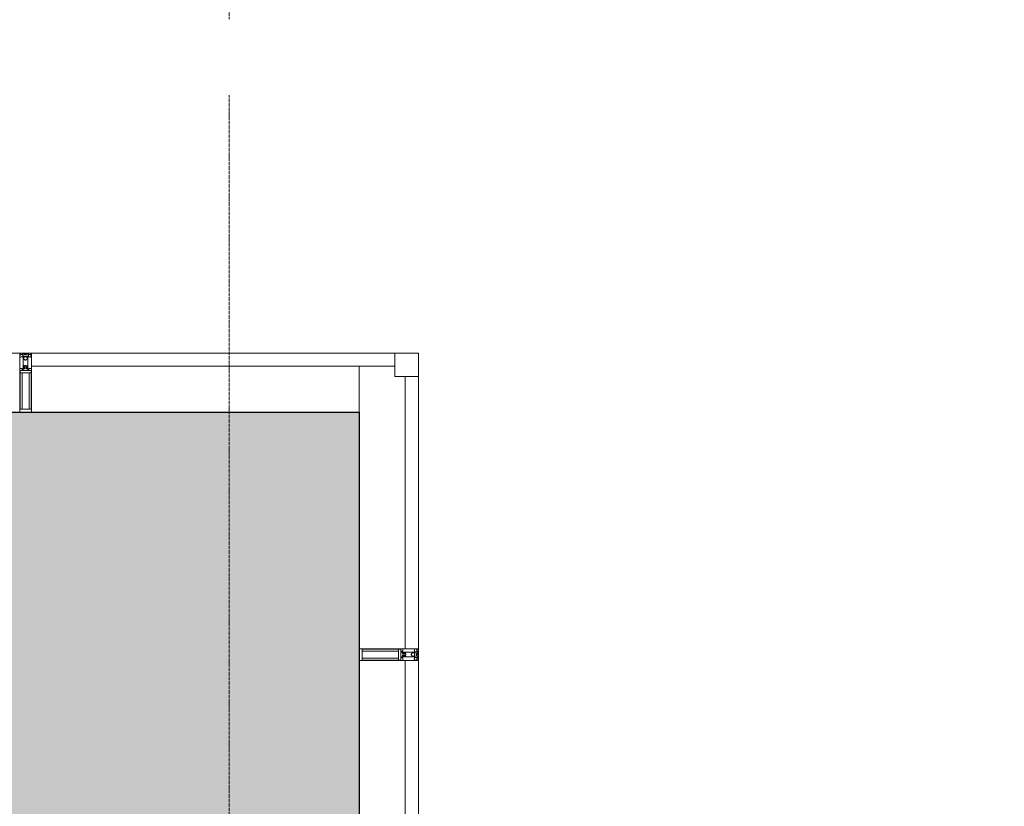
# Model space of a CAD drawing. Header units: millimetres. Extents: x -173851 to 481338, y -267897 to -21875.
# Tile 478 of 498: x -3879 to 283, y -77356 to -74030. Entities that reach past the tile are written whole.
import ezdxf
from ezdxf import colors
from ezdxf.entities.mleader import LeaderData, LeaderLine
from ezdxf.math import Vec2, Vec3

# ---------------------------------------------------------------- set-up
doc = ezdxf.new("R2010")
doc.units = ezdxf.units.MM
doc.linetypes.add('-d1-01', pattern=[1, 0, -1])
doc.linetypes.add('-D1d1-15x02', pattern=[19, 15, -2, 0, -2])
doc.layers.get('Defpoints').update_dxf_attribs({"color": 31})
for name, color, linetype, lineweight in [('_0', 7, 'Continuous', 13), ('Импосты витража', 7, 'Continuous', 5), ('Оси', 7, 'Continuous', 5), ('Панели витража', 7, 'Continuous', 5), ('Перекрытия', 7, 'Continuous', 5), ('Стены', 7, 'Continuous', 5), ('Элементы узлов', 7, 'Continuous', 5)]:
    doc.layers.add(name, color=color, linetype=linetype, lineweight=lineweight)
doc.layers.add('_Разделитель помещений_', color=7, linetype='-d1-01', lineweight=5, true_color=0x0080c0)
doc.layers.add('EOM vinoski', color=7, linetype='Continuous', lineweight=5, true_color=0x241b00)
doc.styles.add('fl_iso paper', font='isocpeur.ttf', dxfattribs={"width": 0.8, "oblique": 10})

# ---------------------------------------------------------------- blocks, each defined once
blk = doc.blocks.new('_DOT')
at = {"color": 0, "linetype": 'ByBlock'}
blk.add_line((-0.5, 0), (-1, 0), dxfattribs=at)
at = {"color": 0, "linetype": 'ByBlock', "const_width": 0.5}
blk.add_lwpolyline([(-0.25, 0, 1), (0.25, 0, 1)], format="xyb", close=True, dxfattribs=at)
blk = doc.blocks.new('System Panel - A_PAN_Glass-8133549-50_AS_Plan_L01_Маркировочный - зависимый 4')
at = {"layer": 'Панели витража'}
for p, q in [((575, 0), (-575, 0)), ((-575, 0), (-575, -55)), ((575, -55), (575, 0)), ((-575, -55), (575, -55))]:
    blk.add_line(p, q, dxfattribs=at)
blk = doc.blocks.new('Rectangular Mullion - R_StandardFrame_50Wx250H-8133542-50_AS_Plan_L01_Маркировочный - зависимый 4')
at = {"layer": 'Импосты витража'}
for p, q in [((84358.7, 63278.4), (84108.7, 63278.4)), ((84108.7, 63278.4), (84358.7, 63278.4)), ((84358.7, 63278.4), (84358.7, 62003.4)), ((84358.7, 62003.4), (84358.7, 63278.4)), ((84108.7, 62003.4), (84108.7, 63223.4)), ((84108.7, 62003.4), (84108.7, 63223.4))]:
    blk.add_line(p, q, dxfattribs=at)
blk = doc.blocks.new('Quad Corner Mullion - Q_0_100_-50-5001269-50_AS_Plan_L01_Маркировочный - зависимый 4')
at = {"layer": 'Импосты витража', "lineweight": 9}
for p, q in [((-100, 100), (0, 100)), ((-100, 0), (-100, 100)), ((0, 100), (0, 0)), ((0, 0), (-100, 0))]:
    blk.add_line(p, q, dxfattribs=at)
blk = doc.blocks.new('System Panel - A_PAN_Glass-5001272-50_AS_Plan_L01_Маркировочный - зависимый 4')
at = {"layer": 'Панели витража'}
for p, q in [((767.5, 0), (-767.5, 0)), ((-767.5, 0), (-767.5, -55)), ((767.5, -55), (767.5, 0)), ((-767.5, -55), (767.5, -55))]:
    blk.add_line(p, q, dxfattribs=at)
blk = doc.blocks.new('Rectangular Mullion - R_StandardFrame_50Wx250H-4576796-50_AS_Plan_L01_Маркировочный - зависимый 4')
at = {"layer": 'Импосты витража'}
for p, q in [((82698.7, 63278.4), (84358.7, 63278.4)), ((84358.7, 63278.4), (82698.7, 63278.4)), ((84358.7, 63278.4), (84358.7, 63028.4)), ((84358.7, 63028.4), (84358.7, 63278.4)), ((84108.7, 63028.4), (82698.7, 63028.4)), ((84108.7, 63028.4), (82698.7, 63028.4))]:
    blk.add_line(p, q, dxfattribs=at)
blk = doc.blocks.new('Rectangular Mullion - 50Wx250H-V11-50_AS_Plan_L01_Маркировочный - зависимый 4')
at = {"layer": 'Элементы узлов'}
for p, q in [((-25, 65.2), (-25, 250)), ((-25, 250), (0, 250)), ((25, 250), (0, 250)), ((25, 65.2), (25, 250)), ((-23, 237.3), (0, 237.3)), ((-23, 237.3), (-23, 73.6)), ((-14.9, 84), (-14.9, 237.3)), ((23, 237.3), (0, 237.3)), ((14.9, 84), (14.9, 237.3)), ((23, 237.3), (23, 73.6)), ((0, 84), (-23, 84)), ((0, 84), (23, 84)), ((-14, 65.2), (-25, 65.2)), ((-0.5, 73.6), (-23, 73.6)), ((-14, 71.3), (-14, 65.2)), ((-10, 71.3), (-14, 71.3)), ((-10, 53), (-10, 71.3)), ((-8.7, 53), (-10, 53)), ((-10, 53), (-10, 17)), ((-8.7, 53), (-7, 54.7)), ((-7, 65.2), (-5.9, 67.3)), ((-7, 65.2), (-7, 54.7)), ((-4.1, 67.3), (-5.9, 67.3)), ((-4.1, 67.3), (-2.9, 65.1)), ((-2.9, 65.1), (-2.9, 54.6)), ((-1.3, 53), (-2.9, 54.6)), ((0, 53), (-1.3, 53)), ((0, 53), (1.3, 53)), ((0.5, 73.6), (23, 73.6)), ((1.3, 53), (2.9, 54.6)), ((4.1, 67.3), (2.9, 65.1)), ((2.9, 65.1), (2.9, 54.6)), ((4.1, 67.3), (5.9, 67.3)), ((7, 65.2), (5.9, 67.3)), ((7, 65.2), (7, 54.7)), ((8.7, 53), (7, 54.7)), ((8.7, 53), (10, 53)), ((10, 71.3), (14, 71.3)), ((10, 53), (10, 71.3)), ((10, 53), (10, 17)), ((14, 71.3), (14, 65.2)), ((14, 65.2), (25, 65.2)), ((-23.8, 14.6), (-25, 14.2)), ((-25, 0), (-25, 14.2)), ((-22.3, 17), (-23.8, 17)), ((-23.8, 17), (-23.8, 14.6)), ((-22.5, 10.6), (-23.8, 14.6)), ((-22.5, 10.6), (-23.7, 9.9)), ((-23.7, 1.3), (-23.7, 9.9)), ((-23.7, 1.3), (-11.8, 1.3)), ((-23.2, 10.2), (-22.5, 8)), ((-22.5, 8), (-22.5, 4.5)), ((-21.3, 4.5), (-22.5, 4.5)), ((-22.3, 17), (-22.3, 16)), ((-22.3, 16), (-21.3, 16)), ((-19, 17.6), (-21.3, 16)), ((-21.3, 4.5), (-21.3, 6.5)), ((-21.3, 6.5), (-14.2, 6.5)), ((-18.4, 16.6), (-19, 17.6)), ((-7.4, 16.6), (-18.4, 16.6)), ((-14.2, 6.5), (-14.2, 4.5)), ((-13.2, 4.5), (-14.2, 4.5)), ((-13.2, 4.5), (-12.2, 7.2)), ((-12.7, 7.6), (-11.3, 11.4)), ((-12.7, 7.6), (-11.8, 6.9)), ((-12.2, 9), (-12.2, 14.8)), ((-12.2, 14.8), (0, 14.8)), ((-11.8, 1.3), (-11.8, 6.9)), ((-10.5, 11.2), (-11.3, 11.4)), ((-10.5, 1.5), (-10.5, 11.2)), ((-4.8, 1.5), (-10.5, 1.5)), ((-10, 17), (-7.5, 17)), ((-8.5, 23), (-1.5, 30)), ((-8.5, 18.5), (-8.5, 23)), ((-7.5, 18.5), (-8.5, 18.5)), ((-7.5, 17), (-7.5, 18.5)), ((-7.4, 18), (-7.4, 16.6)), ((-2.6, 18), (-7.4, 18)), ((0, 8), (-4.8, 8)), ((-4.8, 1.5), (-4.8, 8)), ((-2.6, 18), (-2.6, 16.8)), ((-2.6, 16.8), (0, 16.8)), ((-1.5, 30), (0, 30)), ((1.5, 30), (0, 30)), ((2.6, 16.8), (0, 16.8)), ((0, 14.8), (0, 16.8)), ((0, 14.8), (0, 16.8)), ((12.2, 14.8), (0, 14.8)), ((0, 0), (0, 8)), ((0, 8), (4.8, 8)), ((0, 0), (0, 8)), ((8.5, 23), (1.5, 30)), ((2.6, 18), (2.6, 16.8)), ((2.6, 18), (7.4, 18)), ((4.8, 1.5), (4.8, 8)), ((4.8, 1.5), (10.5, 1.5)), ((7.4, 18), (7.4, 16.6)), ((7.4, 16.6), (18.4, 16.6)), ((7.5, 18.5), (8.5, 18.5)), ((7.5, 17), (7.5, 18.5)), ((10, 17), (7.5, 17)), ((8.5, 18.5), (8.5, 23)), ((10.5, 11.2), (11.3, 11.4)), ((10.5, 1.5), (10.5, 11.2)), ((12.7, 7.6), (11.3, 11.4)), ((12.7, 7.6), (11.8, 6.9)), ((11.8, 1.3), (11.8, 6.9)), ((23.7, 1.3), (11.8, 1.3)), ((12.2, 9), (12.2, 14.8)), ((13.2, 4.5), (12.2, 7.2)), ((13.2, 4.5), (14.2, 4.5)), ((21.3, 6.5), (14.2, 6.5)), ((14.2, 6.5), (14.2, 4.5)), ((18.4, 16.6), (19, 17.6)), ((19, 17.6), (21.3, 16)), ((22.3, 16), (21.3, 16)), ((21.3, 4.5), (21.3, 6.5)), ((21.3, 4.5), (22.5, 4.5)), ((22.3, 17), (22.3, 16)), ((22.3, 17), (23.8, 17)), ((22.5, 10.6), (23.8, 14.6)), ((22.5, 10.6), (23.7, 9.9)), ((23.2, 10.2), (22.5, 8)), ((22.5, 8), (22.5, 4.5)), ((23.7, 1.3), (23.7, 9.9)), ((23.8, 17), (23.8, 14.6)), ((23.8, 14.6), (25, 14.2)), ((25, 0), (25, 14.2)), ((-25, 0), (0, 0)), ((25, 0), (0, 0))]:
    blk.add_line(p, q, dxfattribs=at)
for centre, start, end in [((-0.5, 73.1), 360, 90), ((0.5, 73.1), 90, 180)]:
    blk.add_arc(centre, 0.5, start, end, dxfattribs=at)
blk = doc.blocks.new('Rectangular Mullion - R_StandardFrame_50Wx250H-5001264-50_AS_Plan_L01_Маркировочный - зависимый 4')
at = {"layer": 'Импосты витража', "lineweight": 9}
for p, q in [((-25, 0), (-25, 250)), ((-25, 250), (25, 250)), ((25, 250), (25, 0)), ((25, 0), (-25, 0))]:
    blk.add_line(p, q, dxfattribs=at)
blk = doc.blocks.new('System Panel - A_PAN_Glass-8133551-50_AS_Plan_L01_Маркировочный - зависимый 4')
at = {"layer": 'Панели витража'}
for p, q in [((-727.5, 0), (77.4, 0)), ((-727.5, -55), (-727.5, 0)), ((77.4, -55), (77.4, 0)), ((77.4, -55), (-727.5, -55))]:
    blk.add_line(p, q, dxfattribs=at)
blk = doc.blocks.new('Rectangular Mullion - R_StandardFrame_50Wx250H-8133545-50_AS_Plan_L01_Маркировочный - зависимый 4')
at = {"layer": 'Импосты витража'}
for p, q in [((84108.7, 61173.5), (84108.7, 62003.4)), ((84108.7, 61173.5), (84108.7, 62003.4)), ((84358.7, 62003.4), (84358.7, 61173.5)), ((84358.7, 61173.5), (84358.7, 62003.4))]:
    blk.add_line(p, q, dxfattribs=at)
blk = doc.blocks.new('Rectangular Mullion - R_StandardFrame_50Wx250H-4489988-50_AS_Plan_L01_Маркировочный - зависимый 4')
at = {"layer": 'Импосты витража', "lineweight": 9}
for p, q in [((-25, 0), (-25, 250)), ((-25, 250), (25, 250)), ((25, 250), (25, 0)), ((25, 0), (-25, 0))]:
    blk.add_line(p, q, dxfattribs=at)
blk = doc.blocks.new('Rectangular Mullion - R_StandardFrame_50Wx250H-V18-50_AS_Plan_L01_Маркировочный - зависимый 4')
at = {"layer": 'Импосты витража'}
for p, q in [((81198.7, 63278.4), (82698.7, 63278.4)), ((82698.7, 63278.4), (81198.7, 63278.4)), ((82698.7, 63028.4), (81198.7, 63028.4)), ((82698.7, 63028.4), (81198.7, 63028.4))]:
    blk.add_line(p, q, dxfattribs=at)
blk = doc.blocks.new('RST_AR_KMN_R22_SLB_FCD_rvt-1-50_AS_Plan_L01_Маркировочный - зависимый 4')
at = {"layer": 'Импосты витража', "lineweight": 5}
for name in ['Rectangular Mullion - R_StandardFrame_50Wx250H-V18-50_AS_Plan_L01_Маркировочный - зависимый 4', 'Rectangular Mullion - R_StandardFrame_50Wx250H-4576796-50_AS_Plan_L01_Маркировочный - зависимый 4', 'Rectangular Mullion - R_StandardFrame_50Wx250H-8133542-50_AS_Plan_L01_Маркировочный - зависимый 4', 'Rectangular Mullion - R_StandardFrame_50Wx250H-8133545-50_AS_Plan_L01_Маркировочный - зависимый 4']:
    blk.add_blockref(name, (0, 0), dxfattribs=at)
at = {"layer": 'Импосты витража', "lineweight": 5, "extrusion": (0, 0, -1)}
for name, p, rotation in [('Rectangular Mullion - 50Wx250H-V11-50_AS_Plan_L01_Маркировочный - зависимый 4', (-82698.7, 63278.4), 180), ('Rectangular Mullion - R_StandardFrame_50Wx250H-5001264-50_AS_Plan_L01_Маркировочный - зависимый 4', (-82698.7, 63278.4), 180), ('Quad Corner Mullion - Q_0_100_-50-5001269-50_AS_Plan_L01_Маркировочный - зависимый 4', (-84358.7, 63278.4), 180), ('Rectangular Mullion - 50Wx250H-V11-50_AS_Plan_L01_Маркировочный - зависимый 4', (-84358.7, 62003.4), 270), ('Rectangular Mullion - R_StandardFrame_50Wx250H-4489988-50_AS_Plan_L01_Маркировочный - зависимый 4', (-84358.7, 62003.4), 270)]:
    blk.add_blockref(name, p, dxfattribs=dict(at, rotation=rotation))
at = {"layer": 'Панели витража', "lineweight": 5}
blk.add_blockref('System Panel - A_PAN_Glass-5001272-50_AS_Plan_L01_Маркировочный - зависимый 4', (83491.2, 63278.4), dxfattribs=at)
at = {"layer": 'Панели витража', "lineweight": 5, "rotation": 270}
for name, p in [('System Panel - A_PAN_Glass-8133549-50_AS_Plan_L01_Маркировочный - зависимый 4', (84358.7, 62603.4)), ('System Panel - A_PAN_Glass-8133551-50_AS_Plan_L01_Маркировочный - зависимый 4', (84358.7, 61250.9))]:
    blk.add_blockref(name, p, dxfattribs=at)

msp = doc.modelspace()

# ---------------------------------------------------------------- hatches: boundary and pattern name
at = {"layer": '_0', "transparency": 33554534}
h = msp.add_hatch(color=252, dxfattribs=at)
h.dxf.hatch_style = 1
h.paths.add_polyline_path([(-15724.1, -76989.6), (-13844.1, -76994.6), (-13844.1, -78089.6), (-13544.1, -78089.6), (-13544.1, -76989.6), (-11144.1, -76989.6), (-11144.1, -80439.6), (-13844.1, -80439.6), (-13844.1, -81089.6), (-15724.1, -81089.6)])
h.paths.add_polyline_path([(-10794.1, -92389.6), (-10794.1, -84659.6), (-10374.1, -84659.6), (-10374.1, -82519.6), (-10794.1, -82519.6), (-10794.1, -78309.6), (-10094.1, -78309.6), (-10094.1, -76189.6), (-11144.1, -76189.6), (-11144.1, -75689.6), (-6594.1, -75689.6), (-6594.1, -76589.6), (-5594.1, -76589.6), (-5594.1, -75689.6), (-2444.1, -75689.8), (-2444.1, -77569.5), (-2544.4, -77569.5), (-2544.4, -78189.6), (-3444.1, -78189.6), (-3444.1, -79189.6), (-2644.1, -79189.6), (-2644.1, -83639.6), (-3444.1, -83639.6), (-3444.1, -84639.6), (-2644.1, -84639.6), (-2644.1, -89089.6), (-3444.1, -89089.6), (-3444.1, -89989.6), (-5794.1, -89989.6), (-5794.1, -92389.6)])

# ---------------------------------------------------------------- next in the draw order: leaders
at = {"layer": 'EOM vinoski', "linetype": 'ByBlock', "lineweight": 0}
ml = msp.add_multileader_mtext('Standard', dxfattribs=at)
ml.set_content('Эл. вывод для подключения портала', color=256, style='fl_iso paper')
ml.set_leader_properties(lineweight=5)
ml.set_arrow_properties(name='DOT')
ml.build(insert=Vec2(0, 0))
ml.multileader.update_dxf_attribs({"has_dogleg": 0, "text_left_attachment_type": 6, "text_right_attachment_type": 6, "dogleg_length": 0.5, "arrow_head_size": 40, "scale": 40})
ctx = ml.context
ctx.base_point, ctx.scale, ctx.char_height, ctx.arrow_head_size, ctx.landing_gap_size, ctx.plane_origin = Vec3(-26531.3, -74856.9), 40, 160, 40, 80, Vec3(-33709.2, -77834.3)
ctx.left_attachment, ctx.right_attachment = 6, 6
notes = []
notes.append((ctx, [(0, (1, 1, 0), (-23365.9, -74856.9), (-1, 0), 20, [(2, [(-22877.5, -77076.5)], 0, [])])]))
ctx.mtext.insert, ctx.mtext.width, ctx.mtext.defined_height, ctx.mtext.line_spacing_factor, ctx.mtext.flow_direction = Vec3(-26451.3, -74648.9), 3076.562, 629.7, 0.9, 5
ctx.mtext.has_bg_fill, ctx.mtext.bg_color, ctx.mtext.bg_scale_factor, ctx.mtext.bg_transparency, ctx.mtext.use_window_bg_color = 1, -1027028792, 1.5, 0, 1
for ctx, leaders in notes:
    for number, flags, end, landing, length, lines in leaders:
        leader = LeaderData()
        leader.index, (leader.has_last_leader_line, leader.has_dogleg_vector, leader.attachment_direction) = number, flags
        leader.last_leader_point, leader.dogleg_vector, leader.dogleg_length = Vec3(end), Vec3(landing), length
        for number, points, colour, breaks in lines:
            line = LeaderLine()
            line.index, line.vertices, line.color, line.breaks = number, Vec3.list(points), colors.encode_raw_color(colour), breaks
            leader.lines.append(line)
        ctx.leaders.append(leader)

# ---------------------------------------------------------------- next in the draw order: linework, layer by layer
at = {"layer": '_Разделитель помещений_'}
for p, q in [((-2444.1, -75689.6), (-2444.1, -76689.6)), ((-2444.1, -76589.6), (-2444.1, -77569.6))]:
    msp.add_line(p, q, dxfattribs=at)
at = {"layer": 'Defpoints', "linetype": 'ByBlock'}
msp.add_lwpolyline([(-11144.1, -75689.6), (-6594.1, -75689.6), (-6594.1, -76589.6), (-5594.1, -76589.6), (-5594.1, -75689.6), (-2444.1, -75689.8), (-2444.1, -77569.5), (-2544.4, -77569.5), (-2544.4, -78189.6), (-3444.1, -78189.6), (-3444.1, -79189.6), (-2644.1, -79189.6), (-2644.1, -83639.6), (-3444.1, -83639.6), (-3444.1, -84639.6), (-2644.1, -84639.6), (-2644.1, -89089.6), (-3444.1, -89089.6), (-3444.1, -89989.6), (-5794.1, -89989.6), (-5794.1, -92389.6), (-10794.1, -92389.6)], dxfattribs=at)
at = {"layer": 'Оси', "linetype": '-D1d1-15x02'}
msp.add_line((-2994.1, -110209.9), (-2994.1, -65343.6), dxfattribs=at)
at = {"layer": 'Перекрытия'}
for p, q in [((-2444.4, -75689.6), (-2444.4, -77569.6)), ((-2444.4, -77569.6), (-2444.4, -75689.6)), ((-2444.1, -75689.8), (-2444.1, -77569.6))]:
    msp.add_line(p, q, dxfattribs=at)
at = {"layer": 'Стены'}
for p, q in [((-2444.1, -75889.6), (-2444.1, -77569.6)), ((-2444.1, -77569.6), (-2444.1, -75889.6))]:
    msp.add_line(p, q, dxfattribs=at)

# ---------------------------------------------------------------- next in the draw order: block references
at = {"lineweight": 5}
msp.add_blockref('RST_AR_KMN_R22_SLB_FCD_rvt-1-50_AS_Plan_L01_Маркировочный - зависимый 4', (-86552.8, -138718), dxfattribs=at)

# ---------------------------------------------------------------- next in the draw order: leaders
at = {"layer": 'EOM vinoski', "linetype": 'ByBlock', "lineweight": 0}
ml = msp.add_multileader_mtext('Standard', dxfattribs=at)
ml.set_content('Эл. вывод для подключения тепловой завесы ', color=256, style='fl_iso paper')
ml.set_leader_properties(lineweight=5)
ml.set_arrow_properties(name='DOT')
ml.build(insert=Vec2(0, 0))
ml.multileader.update_dxf_attribs({"has_dogleg": 0, "text_left_attachment_type": 6, "text_right_attachment_type": 6, "dogleg_length": 0.5, "arrow_head_size": 40, "scale": 40})
ctx = ml.context
ctx.base_point, ctx.scale, ctx.char_height, ctx.arrow_head_size, ctx.landing_gap_size, ctx.plane_origin = Vec3(-24634.4, -74300.6), 40, 160, 40, 80, Vec3(-33235.2, -77645.5)
ctx.left_attachment, ctx.right_attachment = 6, 6
notes = []
notes.append((ctx, [(0, (1, 1, 0), (-22224.1, -74300.6), (-1, 0), 20, [(2, [(-22470.6, -76639.6)], 0, [])])]))
ctx.mtext.insert, ctx.mtext.width, ctx.mtext.defined_height, ctx.mtext.line_spacing_factor, ctx.mtext.flow_direction = Vec3(-24554.4, -74108.6), 3076.562, 629.7, 0.9, 5
ctx.mtext.has_bg_fill, ctx.mtext.bg_color, ctx.mtext.bg_scale_factor, ctx.mtext.bg_transparency, ctx.mtext.use_window_bg_color = 1, -1027028792, 1.5, 0, 1
for ctx, leaders in notes:
    for number, flags, end, landing, length, lines in leaders:
        leader = LeaderData()
        leader.index, (leader.has_last_leader_line, leader.has_dogleg_vector, leader.attachment_direction) = number, flags
        leader.last_leader_point, leader.dogleg_vector, leader.dogleg_length = Vec3(end), Vec3(landing), length
        for number, points, colour, breaks in lines:
            line = LeaderLine()
            line.index, line.vertices, line.color, line.breaks = number, Vec3.list(points), colors.encode_raw_color(colour), breaks
            leader.lines.append(line)
        ctx.leaders.append(leader)

doc.saveas('drawing.dxf')
